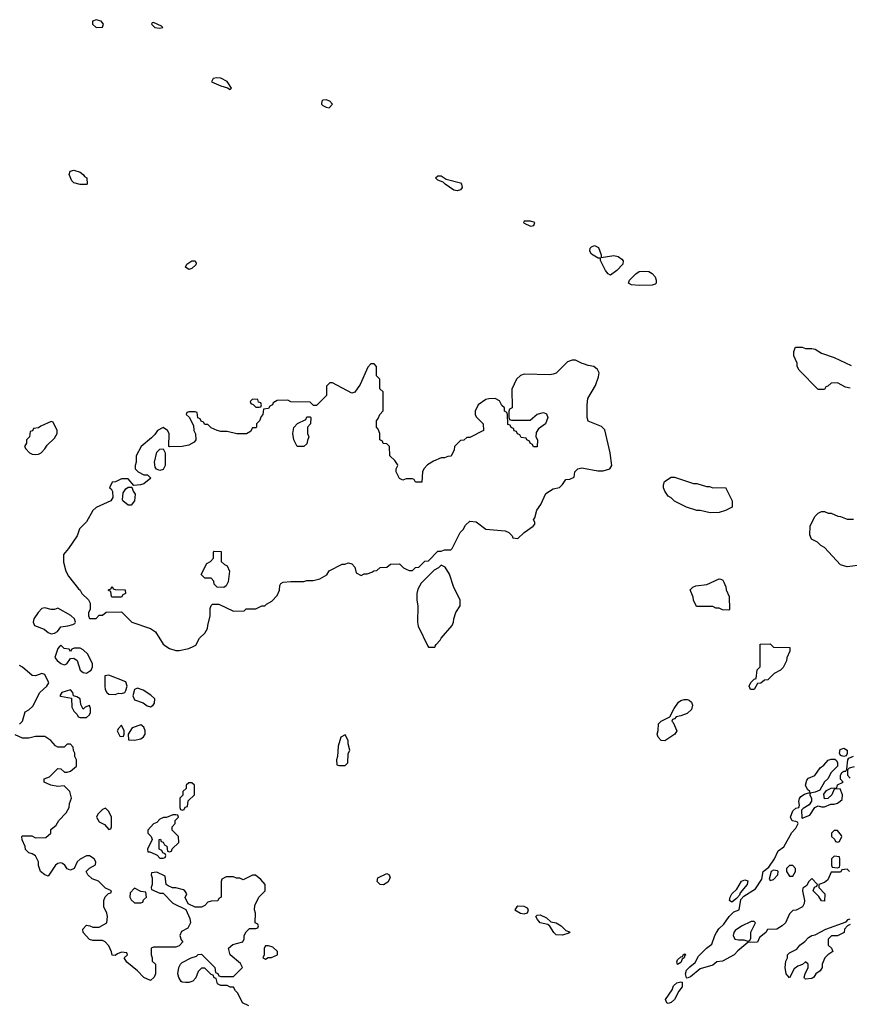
# Model space of a CAD drawing. Header units: inches. Extents: x 2701323 to 2964515, y 494916 to 722124.
# Tile 347 of 656: x 2796472 to 2801664, y 667760 to 673919. Entities that reach past the tile are written whole.
import ezdxf

# ---------------------------------------------------------------- set-up
doc = ezdxf.new("R2010")
doc.units = ezdxf.units.IN
doc.header["$MEASUREMENT"] = 0
for name, color, linetype in [('C7696', 7, 'Continuous'), ('C7697', 7, 'Continuous'), ('C8606', 7, 'Continuous'), ('C8607', 7, 'Continuous')]:
    doc.layers.add(name, color=color, linetype=linetype)

msp = doc.modelspace()

# ---------------------------------------------------------------- linework, layer by layer
at = {"layer": 'C7696', "color": 2, "elevation": 6}
for points in [[(2796724, 670000), (2796710, 669986), (2796691.3, 669930), (2796706, 669910), (2796730, 669891.3), (2796750, 669884), (2796768, 669890), (2796790, 669922), (2796810, 669924.7), (2796830.8, 669910.8), (2796851, 669850), (2796870, 669834.8), (2796890, 669830.8), (2796910, 669842.8), (2796919, 669850), (2796928.7, 669870), (2796928.7, 669890), (2796898, 669950), (2796870, 669978), (2796850, 669988), (2796812.7, 669987.3), (2796798, 669982), (2796790, 669966), (2796782, 669982), (2796750, 669986), (2796736, 670000)], [(2797387.6, 670000), (2797410, 669984.7), (2797450, 669972), (2797470, 669972), (2797530, 669984.7), (2797562.9, 670000)], [(2799027.1, 670000), (2799030, 669994), (2799070, 669994), (2799073, 670000)], [(2796470, 669511.3), (2796488.7, 669530), (2796506, 669590), (2796530, 669602), (2796554.6, 669625.4), (2796599, 669710), (2796642.7, 669750), (2796654, 669770), (2796630, 669822), (2796610, 669829.6), (2796570, 669814.7), (2796550, 669815.6), (2796490, 669869.5), (2796470, 669879.5)], [(2797906, 667750), (2797866, 667770), (2797838, 667830), (2797823.1, 667843.1), (2797810, 667866), (2797790, 667868), (2797770, 667878), (2797730, 667878), (2797710, 667888), (2797702, 667922), (2797690, 667926), (2797682, 667942), (2797670, 667946), (2797630, 667986), (2797610, 667986), (2797590, 667966), (2797575.3, 667924.7), (2797555.3, 667904.7), (2797530, 667895.3), (2797510, 667895.3), (2797490, 667898), (2797483.1, 667903.1), (2797468.4, 667928.4), (2797462, 667950), (2797468, 667990), (2797478, 668010), (2797490, 668022), (2797546, 668050), (2797579, 668061), (2797590, 668072), (2797610, 668074), (2797694, 667990), (2797698, 667958), (2797712.7, 667952.7), (2797718, 667938), (2797730, 667934), (2797810, 667934), (2797866, 667990), (2797854.6, 668014.6), (2797789.1, 668069.1), (2797778, 668110), (2797805.2, 668134.8), (2797868.4, 668151.6), (2797878, 668170), (2797878, 668190), (2797890, 668214), (2797910, 668234), (2797950, 668234), (2797962, 668238), (2797966, 668250), (2797962, 668262), (2797946, 668270), (2797948, 668330), (2797942, 668350), (2797943.1, 668376.9), (2797968, 668430), (2798008, 668470), (2798008, 668510), (2797980.4, 668540.4), (2797947.3, 668567.3), (2797930, 668568), (2797870, 668538), (2797850, 668548), (2797830, 668548), (2797810, 668558), (2797763.6, 668556.4), (2797738, 668542), (2797732.7, 668527.3), (2797734, 668430), (2797718, 668422), (2797712.7, 668407.3), (2797670, 668406), (2797650, 668398), (2797630, 668378), (2797610, 668368), (2797570, 668368), (2797527.3, 668387.3), (2797508.4, 668428.4), (2797518, 668450), (2797506, 668470), (2797496.4, 668476.4), (2797450, 668488), (2797428.4, 668488.4), (2797400.4, 668500.4), (2797388.4, 668508.4), (2797382, 668562), (2797330, 668586), (2797298, 668582), (2797294, 668570), (2797302, 668550), (2797302, 668510), (2797294, 668490), (2797298, 668478), (2797350, 668454), (2797370, 668454), (2797430, 668392), (2797512.7, 668352.7), (2797536.9, 668296.9), (2797542, 668270), (2797524.7, 668235.3), (2797484.7, 668215.3), (2797474, 668190), (2797483.6, 668163.6), (2797494, 668150), (2797470, 668126), (2797450, 668118), (2797310, 668118), (2797294, 668110), (2797294, 668070), (2797302, 668050), (2797302, 668030), (2797322, 668010), (2797322, 667950), (2797314, 667930), (2797291.6, 667908.4), (2797250, 667928), (2797208.7, 667970), (2797143.1, 668023.1), (2797126, 668050), (2797146, 668070), (2797142, 668082), (2797110, 668086), (2797083.6, 668076.4), (2797070, 668066), (2797050, 668068), (2797047.3, 668087.3), (2797030, 668126), (2797006, 668150), (2796990, 668158), (2796930, 668158), (2796910, 668166), (2796868.4, 668208.4), (2796868, 668230), (2796890, 668254), (2796911.6, 668251.6), (2796930, 668242), (2796970, 668242), (2797018, 668270), (2797022, 668310), (2797018, 668330), (2796998, 668370), (2796998, 668410), (2797007.3, 668432.7), (2797027.3, 668452.7), (2797042, 668458), (2797046, 668470), (2797010, 668486), (2796966, 668530), (2796924.7, 668544.7), (2796898, 668570), (2796888.9, 668591.1), (2796910, 668612), (2796947.3, 668632.7), (2796948, 668650), (2796938, 668670), (2796910, 668688), (2796890, 668688), (2796850, 668668), (2796832, 668650), (2796814, 668610), (2796790, 668598), (2796770, 668608), (2796755.3, 668630), (2796740.2, 668640.2), (2796730, 668645.2), (2796710, 668641.2), (2796696, 668630), (2796650, 668562), (2796630, 668568.7), (2796602, 668590), (2796589.1, 668629.1), (2796589, 668650), (2796570, 668688), (2796550, 668702), (2796530, 668708), (2796508.9, 668728.9), (2796507.3, 668747.3), (2796488.4, 668788.4), (2796486, 668810), (2796490, 668814), (2796547.3, 668812.7), (2796570, 668802), (2796636.4, 668803.6), (2796666, 668830), (2796667.3, 668852.7), (2796700.4, 668879.6), (2796718, 668910), (2796763.1, 668956.9), (2796782, 668990), (2796783.1, 669016.9), (2796795.3, 669050), (2796786, 669090), (2796750, 669126), (2796710, 669122), (2796666, 669130), (2796626, 669150), (2796626, 669170), (2796658, 669182), (2796710, 669234), (2796730, 669232), (2796752.7, 669212.7), (2796770, 669212), (2796790, 669218), (2796828, 669250), (2796828, 669290), (2796818, 669310), (2796818, 669330), (2796808.4, 669348.4), (2796807.3, 669367.3), (2796790, 669386), (2796770, 669386), (2796750, 669368), (2796710, 669368), (2796696.4, 669376.4), (2796668, 669410), (2796630, 669434), (2796570, 669434), (2796530, 669424), (2796490, 669424), (2796444.7, 669444.7)]]:
    msp.add_lwpolyline(points, dxfattribs=at)
at = {"layer": 'C7696', "color": 2}
for points, elevation in [([(2797030, 669819), (2797004.7, 669815.3), (2797004.9, 669750), (2797007.7, 669730), (2797018, 669710), (2797030, 669699.3), (2797070, 669697.6), (2797090, 669705.5), (2797110, 669704.9), (2797129.2, 669710.8), (2797136.5, 669723.5), (2797144, 669750), (2797137.2, 669777.2)], 6), ([(2796790, 669726.6), (2796734.8, 669710), (2796724, 669690), (2796726.7, 669686.7), (2796795.3, 669675.3), (2796798, 669618), (2796810, 669594), (2796832.7, 669572.7), (2796838, 669558), (2796850, 669554), (2796890, 669554), (2796910, 669571.3), (2796914.9, 669585.1), (2796915.8, 669610), (2796910, 669629), (2796882, 669618), (2796871.1, 669608.9), (2796870, 669606), (2796854.8, 669634.8), (2796851.6, 669671.6), (2796830, 669683.6), (2796808.4, 669688.4), (2796804.5, 669710)], 6), ([(2797210, 669738), (2797191.6, 669728.4), (2797181, 669690), (2797190, 669664.7), (2797245.2, 669645.2), (2797270, 669626.8), (2797290, 669621), (2797308, 669630), (2797316.4, 669643.6), (2797318, 669670), (2797293.6, 669693.6), (2797244.7, 669724.7)], 6), ([(2797110, 669506), (2797090, 669486), (2797082, 669470), (2797098, 669438), (2797110, 669434), (2797122, 669438), (2797126, 669450), (2797126, 669470)], 6), ([(2797230, 669507), (2797176, 669490), (2797152, 669450), (2797154, 669414), (2797190, 669411.3), (2797230, 669421), (2797246.3, 669433.7), (2797257.2, 669450), (2797257, 669470), (2797250, 669492.7)], 6), ([(2798510, 669446), (2798482, 669430), (2798465.4, 669374.6), (2798462, 669310), (2798454, 669290), (2798458, 669258), (2798470, 669254), (2798510, 669254), (2798526, 669270), (2798527.3, 669327.3), (2798538, 669350), (2798528, 669390), (2798528, 669410)], 6), ([(2797550, 669146), (2797530, 669146), (2797514, 669130), (2797514, 669110), (2797494, 669090), (2797492.7, 669067.3), (2797474, 669050), (2797474, 668990), (2797478, 668978), (2797490, 668974), (2797502, 668978), (2797507.3, 668992.7), (2797522, 668998), (2797527.3, 669032.7), (2797566, 669070), (2797566, 669130)], 6), ([(2797010, 668986), (2796990, 668978), (2796962, 668950), (2796952, 668930), (2796970, 668902), (2797003.6, 668883.6), (2797030, 668854), (2797042, 668858), (2797046, 668870), (2797046, 668930), (2797030, 668966)], 6), ([(2797450, 668946), (2797430, 668946), (2797391.6, 668928.4), (2797372.7, 668927.3), (2797350, 668918), (2797330, 668898), (2797310, 668888), (2797274, 668850), (2797274, 668830), (2797294, 668810), (2797302, 668790), (2797272, 668730), (2797274, 668714), (2797286, 668714), (2797319.6, 668699.6), (2797332.7, 668692.7), (2797350, 668674), (2797370, 668674), (2797382, 668678), (2797386, 668690), (2797382, 668702), (2797367.3, 668707.3), (2797362, 668722), (2797346, 668730), (2797346, 668790), (2797352.7, 668792.7), (2797358, 668778), (2797370, 668774), (2797378, 668758), (2797394, 668750), (2797398, 668718), (2797410, 668714), (2797422, 668718), (2797427.3, 668732.7), (2797467.3, 668772.7), (2797466, 668810), (2797426, 668850), (2797426, 668870), (2797446, 668890), (2797446, 668910), (2797466, 668930), (2797462, 668942)], 6), ([(2798750, 668507.3), (2798728.7, 668510), (2798710, 668528.7), (2798714, 668550), (2798770, 668578.8), (2798784.7, 668570), (2798790.6, 668550), (2798775.6, 668524.4)], 2), ([(2797190, 668486), (2797163.6, 668456.4), (2797162, 668430), (2797170, 668414), (2797190, 668394), (2797230, 668394), (2797242, 668398), (2797247.3, 668412.7), (2797266, 668430), (2797262, 668462), (2797230, 668466)], 6), ([(2799590, 668373.3), (2799582.8, 668370), (2799570.7, 668350), (2799606.8, 668330), (2799630, 668325.7), (2799650, 668331.3), (2799657, 668350), (2799650, 668361.2), (2799630, 668371.5)], 6), ([(2799870, 668192.7), (2799830, 668194.5), (2799814.5, 668210), (2799789.6, 668249.6), (2799778.4, 668258.4), (2799729.7, 668269.7), (2799712.3, 668290), (2799702.9, 668310), (2799710, 668318), (2799730, 668319.3), (2799770, 668300.5), (2799795.9, 668275.9), (2799830.2, 668270.2), (2799861.6, 668250), (2799890, 668221), (2799912.3, 668212.3), (2799914.8, 668210), (2799910, 668204)], 2), ([(2798030, 668126), (2798010, 668126), (2798002, 668110), (2798002, 668070), (2797994, 668050), (2798010, 668042), (2798028, 668052), (2798047.3, 668052.7), (2798086, 668070), (2798086, 668090), (2798056.4, 668116.4)], 6)]:
    msp.add_lwpolyline(points, close=True, dxfattribs=dict(at, elevation=elevation))
at = {"layer": 'C7697', "color": 2}
for points, elevation in [([(2796950, 673918.7), (2796926.8, 673910), (2796926.8, 673890), (2796950, 673870.8), (2796990, 673872), (2796996, 673890), (2796981.2, 673910)], 6), ([(2797310, 673901.2), (2797301.4, 673898.6), (2797296, 673890), (2797318, 673870), (2797350, 673864.9), (2797368, 673870), (2797359, 673879)], 6), ([(2797704.9, 673555.1), (2797682, 673550), (2797672, 673530), (2797730, 673504.7), (2797772.7, 673492.7), (2797790, 673482), (2797798, 673490), (2797770, 673532.7), (2797730, 673552.3)], 6), ([(2798390, 673418), (2798370, 673415.1), (2798364, 673410), (2798361.6, 673390), (2798370, 673381.6), (2798390, 673370.7), (2798410, 673368.4), (2798429, 673390), (2798414, 673410)], 6), ([(2796890, 672888), (2796850, 672888.7), (2796810, 672898), (2796798, 672910), (2796782, 672950), (2796788.9, 672971.1), (2796810, 672978), (2796850, 672964.7), (2796870, 672951.3), (2796878, 672938), (2796892, 672930), (2796894, 672890)], 2), ([(2799210, 672849), (2799190, 672853.2), (2799134, 672890), (2799123.1, 672903.1), (2799090, 672915.3), (2799075.3, 672930), (2799090, 672941), (2799110, 672942.8), (2799140.7, 672920.7), (2799230, 672897.3), (2799237.3, 672890), (2799240.7, 672870), (2799230, 672854)], 2), ([(2799670, 672659.5), (2799630, 672658), (2799626, 672650), (2799630, 672646), (2799670, 672626.8), (2799690, 672632), (2799697.2, 672650)], 6), ([(2797530, 672355.3), (2797509, 672370), (2797519, 672390), (2797530, 672398.8), (2797550, 672410.8), (2797570, 672411.3), (2797576, 672396), (2797574.4, 672385.6), (2797550, 672362)], 2), ([(2797930, 671546), (2797914, 671530), (2797918, 671518), (2797932.7, 671512.7), (2797950, 671494), (2797970, 671494), (2797982, 671498), (2797986, 671510), (2797982, 671522), (2797967.3, 671527.3), (2797962, 671542)], 6), ([(2796670, 671406), (2796603.6, 671376.4), (2796590, 671366), (2796558, 671362), (2796552.7, 671347.3), (2796538, 671342), (2796534, 671310), (2796514, 671290), (2796514, 671270), (2796502, 671250), (2796510, 671234), (2796534, 671210), (2796550, 671202), (2796570, 671198), (2796590, 671202), (2796606, 671210), (2796630, 671234), (2796643.1, 671256.9), (2796690, 671302), (2796706, 671330), (2796706, 671350), (2796682, 671402)], 6), ([(2798250, 671248), (2798208, 671250), (2798188.7, 671290), (2798182, 671330), (2798187.3, 671367.3), (2798210, 671392), (2798262, 671418), (2798270, 671434), (2798290, 671434), (2798294, 671430), (2798292, 671390), (2798274, 671370), (2798274, 671330), (2798282, 671310), (2798272.7, 671287.3), (2798270, 671266)], 6), ([(2797350, 671098), (2797327.3, 671107.3), (2797320.4, 671120.4), (2797315.3, 671150), (2797330, 671214), (2797350, 671232), (2797370, 671234), (2797382, 671210), (2797382, 671130), (2797370, 671106)], 6), ([(2797150, 670882), (2797118, 670910), (2797116.4, 670916.4), (2797120.4, 670959.6), (2797136.4, 670983.6), (2797150, 670994), (2797174, 670994), (2797182, 670970), (2797194.8, 670950), (2797190.7, 670909.3), (2797170, 670882)], 6), ([(2797750, 670368), (2797708.4, 670368.4), (2797688.4, 670388.4), (2797687.3, 670407.3), (2797670, 670426), (2797630, 670426), (2797608, 670448), (2797643.1, 670516.9), (2797666, 670530), (2797686, 670550), (2797686, 670590), (2797690, 670594), (2797732.7, 670592.7), (2797734, 670530), (2797754, 670510), (2797770, 670502), (2797784.7, 670470), (2797776.9, 670403.1), (2797763.6, 670376.4)], 6), ([(2797050, 670306), (2797046, 670310), (2797042, 670342), (2797027.3, 670347.3), (2797027.3, 670352.7), (2797042, 670358), (2797050, 670374), (2797058, 670358), (2797070, 670354), (2797132.7, 670352.7), (2797134, 670330), (2797118, 670322), (2797110, 670306)], 6), ([(2796630, 670239.3), (2796610, 670236), (2796586.8, 670210), (2796561, 670170), (2796556, 670150), (2796564.7, 670130), (2796625.4, 670105.4), (2796650, 670084.7), (2796670, 670078), (2796690, 670082), (2796708.4, 670091.6), (2796730, 670122), (2796773.6, 670126.4), (2796805.2, 670134.8), (2796817.2, 670142.8), (2796822, 670150), (2796815.3, 670170), (2796791.4, 670191.4), (2796710, 670237.2), (2796690, 670228.7), (2796670, 670228.7)], 6)]:
    msp.add_lwpolyline(points, close=True, dxfattribs=dict(at, elevation=elevation))
at = {"layer": 'C7697', "color": 2, "elevation": 6}
for points in [[(2800000, 671765.3), (2799992, 671768), (2799950, 671788.7), (2799930, 671789), (2799901.4, 671778.6), (2799830, 671708.7), (2799810, 671702), (2799790, 671698), (2799630, 671702), (2799606.4, 671693.6), (2799582, 671670), (2799552.7, 671607.3), (2799554, 671490), (2799538, 671482), (2799534, 671470), (2799534, 671430), (2799538, 671418), (2799550, 671414), (2799667.3, 671412.7), (2799710, 671451.3), (2799750, 671462), (2799770, 671454), (2799778, 671430), (2799762, 671390), (2799719.6, 671360.4), (2799703.6, 671336.4), (2799702, 671310), (2799712, 671290), (2799710, 671246), (2799687.3, 671247.3), (2799682, 671262), (2799666, 671270), (2799662, 671282), (2799646, 671290), (2799642, 671302), (2799610, 671306), (2799602, 671322), (2799587.3, 671327.3), (2799582, 671342), (2799567.3, 671347.3), (2799562, 671362), (2799547.3, 671367.3), (2799542, 671382), (2799527.3, 671387.3), (2799526, 671450), (2799522, 671462), (2799506, 671470), (2799506, 671490), (2799490, 671506), (2799475.3, 671535.3), (2799448.4, 671548.4), (2799407.3, 671547.3), (2799390, 671542), (2799342, 671510), (2799322, 671470), (2799322, 671450), (2799330, 671434), (2799372, 671390), (2799374, 671350), (2799290, 671306), (2799270, 671306), (2799251.6, 671288.4), (2799230, 671286), (2799194, 671250), (2799191.6, 671228.4), (2799171.6, 671188.4), (2799152.7, 671187.3), (2799130, 671178), (2799110, 671178), (2799062, 671158), (2799025.4, 671134.6), (2799002, 671110), (2798994, 671090), (2798990, 671026), (2798950, 671026), (2798942, 671042), (2798930, 671046), (2798890, 671046), (2798870, 671038), (2798848.9, 671048.9), (2798828.7, 671090), (2798828.7, 671110), (2798838, 671130), (2798836.4, 671136.4), (2798820.4, 671160.4), (2798788, 671190), (2798786, 671250), (2798770, 671266), (2798747.3, 671267.3), (2798742, 671282), (2798726, 671290), (2798726, 671330), (2798716.4, 671356.4), (2798706, 671370), (2798706, 671410), (2798716.4, 671423.6), (2798726, 671450), (2798747.3, 671472.7), (2798746, 671590), (2798726, 671610), (2798726, 671670), (2798706, 671690), (2798706, 671750), (2798690, 671766), (2798670, 671766), (2798650, 671746), (2798602.8, 671637.2), (2798570, 671588.7), (2798550, 671582), (2798430, 671648), (2798412.7, 671647.3), (2798392.7, 671627.3), (2798391.6, 671568.4), (2798330, 671506), (2798310, 671506), (2798290, 671526), (2798170, 671528), (2798150, 671538), (2798083.6, 671536.4), (2798058, 671522), (2798054, 671510), (2798038, 671502), (2798030, 671486), (2797998, 671482), (2797994, 671450), (2797983.6, 671436.4), (2797974, 671410), (2797954, 671390), (2797954, 671370), (2797950, 671366), (2797930, 671366), (2797916.9, 671343.1), (2797891.6, 671328.4), (2797831.6, 671328.4), (2797770, 671342), (2797730, 671342), (2797708.4, 671348.4), (2797670, 671366), (2797650, 671386), (2797630, 671386), (2797622, 671402), (2797607.3, 671407.3), (2797602, 671422), (2797587.3, 671427.3), (2797582, 671462), (2797570, 671466), (2797530, 671466), (2797518, 671462), (2797514, 671450), (2797532.7, 671432.7), (2797559.6, 671379.6), (2797562, 671350), (2797572.7, 671327.3), (2797574, 671290), (2797563.6, 671276.4), (2797530, 671258), (2797490, 671248), (2797410, 671246), (2797406, 671250), (2797408, 671330), (2797398, 671350), (2797370, 671368), (2797334, 671350), (2797316.9, 671323.1), (2797296.9, 671303.1), (2797232, 671250), (2797202, 671190), (2797202, 671150), (2797194, 671130), (2797194, 671110), (2797214, 671090), (2797250, 671072), (2797271.6, 671071.6), (2797292, 671050), (2797250, 671015.3), (2797228.9, 671008.9), (2797186, 671006), (2797150, 671046), (2797110, 671046), (2797071.6, 671028.4), (2797050, 671026), (2797034, 670990), (2797043.6, 670983.6), (2797052.7, 670967.3), (2797054, 670930), (2797042, 670910), (2796950, 670868), (2796930, 670848), (2796890, 670778), (2796846.4, 670733.6), (2796831.3, 670690), (2796778, 670610), (2796746.4, 670573.6), (2796746.4, 670526.4), (2796761, 670470), (2796776.9, 670436.9), (2796839.6, 670359.6), (2796851.3, 670351.3), (2796862, 670330), (2796902, 670290), (2796914, 670270), (2796914, 670230), (2796902, 670210), (2796902, 670190), (2796910, 670174), (2796950, 670174), (2796970, 670194), (2796990, 670194), (2797012.7, 670212.7), (2797110, 670214), (2797174, 670150), (2797290, 670111.3), (2797322, 670090), (2797370, 670012), (2797387.6, 670000)], [(2797562.9, 670000), (2797574.6, 670005.4), (2797598, 670050), (2797630, 670082), (2797648, 670110), (2797648.7, 670128.7), (2797664, 670190), (2797664.7, 670235.3), (2797670, 670254), (2797678, 670262), (2797718, 670262), (2797810, 670218), (2797878, 670222), (2797890, 670234), (2797950, 670234), (2797988.4, 670251.6), (2798007.3, 670252.7), (2798016.4, 670263.6), (2798050, 670282), (2798083.1, 670316.9), (2798098, 670350), (2798100.4, 670379.6), (2798107.3, 670392.7), (2798120.4, 670399.6), (2798170, 670404.7), (2798250, 670404.7), (2798268.9, 670411.1), (2798308.4, 670411.6), (2798350, 670422), (2798394.6, 670445.4), (2798410, 670472), (2798490, 670512), (2798507.3, 670512.7), (2798530, 670522), (2798550, 670514), (2798570, 670494), (2798578, 670458), (2798610, 670442), (2798628.4, 670451.6), (2798647.3, 670452.7), (2798676.4, 670463.6), (2798688.4, 670471.6), (2798707.3, 670472.7), (2798728.4, 670491.6), (2798770, 670494), (2798792.7, 670512.7), (2798850, 670514), (2798874, 670490), (2798890, 670482), (2798910, 670474), (2798930, 670474), (2798948.4, 670491.6), (2798970, 670494), (2799008.4, 670531.6), (2799030, 670534), (2799090, 670594), (2799110, 670594), (2799130, 670602), (2799170, 670602), (2799178, 670610), (2799228, 670710), (2799248, 670730), (2799263.1, 670756.9), (2799290, 670782), (2799330, 670778), (2799390, 670731.3), (2799510, 670722), (2799534, 670710), (2799554, 670690), (2799558, 670678), (2799590, 670674), (2799628.9, 670711.1), (2799686, 670750), (2799696.4, 670763.6), (2799696.4, 670776.4), (2799688, 670790), (2799696.4, 670803.6), (2799708.7, 670850), (2799733.6, 670886.4), (2799765.6, 670954.4), (2799810, 670984.7), (2799850, 670992), (2799870, 671012), (2799890, 671042), (2799914.6, 671045.4), (2799942, 671058), (2799946, 671090), (2799966, 671110), (2799990, 671116), (2800000, 671114)], [(2799073, 670000), (2799078, 670010), (2799103.1, 670036.9), (2799109.1, 670050.9), (2799178, 670130), (2799188, 670150), (2799188.7, 670170), (2799202, 670210), (2799228.4, 670251.6), (2799228, 670290), (2799190, 670366), (2799162, 670450), (2799134.6, 670494.6), (2799110, 670506), (2799094, 670490), (2799065.4, 670474.6), (2798985.4, 670394.6), (2798963.6, 670356.4), (2798958, 670330), (2798958, 670290), (2798964.7, 670250), (2798962, 670150), (2798965.4, 670125.4), (2799027.1, 670000)], [(2796736, 670000), (2796730, 670006), (2796724, 670000)]]:
    msp.add_lwpolyline(points, dxfattribs=at)
at = {"layer": 'C8606', "color": 2, "elevation": 2}
for points in [[(2801184, 670000), (2801190, 669994), (2801292.7, 669992.7), (2801291.6, 669968.4), (2801272.7, 669927.3), (2801271.6, 669908.4), (2801250, 669866), (2801234, 669850), (2801194, 669830), (2801154, 669790), (2801132.7, 669787.3), (2801110, 669768), (2801090, 669766), (2801070, 669728.7), (2801046, 669730), (2801038, 669750), (2801047.3, 669772.7), (2801070, 669794), (2801082, 669798), (2801088.4, 669851.6), (2801106, 669870), (2801107.2, 670000)], [(2801666, 668590), (2801650, 668606), (2801618, 668602), (2801610, 668586), (2801550, 668586), (2801530, 668538), (2801510, 668522), (2801474, 668510), (2801474, 668490), (2801510.8, 668450.8), (2801510, 668406), (2801490, 668408), (2801474.6, 668434.6), (2801438, 668470), (2801447.3, 668492.7), (2801462, 668498), (2801466, 668510), (2801430, 668546), (2801410, 668526), (2801398, 668502), (2801372.7, 668487.3), (2801372, 668470), (2801384.7, 668410), (2801382, 668390), (2801372, 668370), (2801331.6, 668348.4), (2801310, 668346), (2801290, 668326), (2801264.7, 668270), (2801244.7, 668250), (2801210, 668229.2), (2801152, 668228), (2801142, 668210), (2801102.8, 668177.2), (2801090, 668149), (2801030, 668146), (2800965.8, 668094.2), (2800944.7, 668070), (2800871.3, 668030), (2800835.2, 668024.8), (2800810, 668003.7), (2800730, 667981.2), (2800670, 667932.3), (2800650, 667924), (2800645.2, 667925.2), (2800639.5, 667950), (2800646.3, 667973.7), (2800665.4, 667994.6), (2800699.7, 668020.3), (2800720.1, 668059.9), (2800769.7, 668110.3), (2800804.8, 668135.2), (2800822.9, 668190), (2800834, 668210), (2800848.4, 668231.5), (2800878.6, 668261.4), (2800912, 668310), (2800942.4, 668337.6), (2800975.3, 668350), (2800985.6, 668414.4), (2801004.5, 668435.5), (2801077.2, 668482.8), (2801116.4, 668543.6), (2801125.2, 668590), (2801161.5, 668618.5), (2801197, 668670), (2801219.3, 668720.7), (2801254.3, 668745.7), (2801305.6, 668834.4), (2801330, 668861), (2801344, 668890), (2801339.3, 668899.3), (2801330, 668904), (2801306.6, 668906.6), (2801297, 668930), (2801310, 668971), (2801330, 668987.3), (2801348.9, 668991.1), (2801353.6, 669006.4), (2801349.3, 669029.3), (2801352, 669048), (2801360.5, 669059.5), (2801384.8, 669075.2), (2801410, 669082), (2801419.6, 669079.6), (2801418, 669070), (2801427.5, 669047.5), (2801427.7, 669030), (2801413.4, 669006.6), (2801374.8, 668985.2), (2801366, 668974), (2801366.8, 668926.8), (2801370, 668924.7), (2801416.6, 668943.4), (2801449.3, 668990.7), (2801470, 669002), (2801490, 668994), (2801510, 668994), (2801548.7, 669011.3), (2801570, 669011.3), (2801590, 669018), (2801608, 669030), (2801619, 669041), (2801622, 669070), (2801607.3, 669107.3), (2801570, 669106), (2801556, 669070), (2801530, 669048), (2801510, 669046), (2801505.6, 669074.4), (2801522, 669098), (2801551.1, 669111.1), (2801586, 669114), (2801590, 669132), (2801626, 669150), (2801608.7, 669168.7), (2801609.1, 669190.9), (2801618, 669210), (2801630, 669218), (2801642, 669218), (2801648.7, 669231.3), (2801655.3, 669290), (2801661.2, 669298.8), (2801690, 669311)], [(2801695.3, 669244.7), (2801663.6, 669236.4), (2801652.7, 669227.3), (2801652.7, 669192.7), (2801670, 669174)], [(2801670, 668258), (2801654, 668250), (2801634, 668230), (2801632, 668208), (2801590, 668188.7), (2801552, 668188), (2801532.7, 668167.3), (2801532, 668130), (2801554, 668110), (2801562, 668090), (2801530.9, 668069.1), (2801512, 668050), (2801494, 668010), (2801494, 667990), (2801482, 667970), (2801454, 667950), (2801442, 667930), (2801430, 667922), (2801390, 667918), (2801384, 667924), (2801382, 667930), (2801388.9, 667951.1), (2801406, 667990), (2801406, 668010), (2801390, 668026), (2801372, 668008), (2801342, 667998), (2801318.8, 667981.2), (2801290, 667926), (2801269.4, 667949.4), (2801262, 667990), (2801268, 668030), (2801278, 668050), (2801278, 668070), (2801290, 668082), (2801335.3, 668104.7), (2801355.3, 668130), (2801387, 668153), (2801410, 668177.3), (2801430, 668190.5), (2801450, 668194), (2801518, 668230), (2801644, 668276), (2801658, 668290), (2801670, 668294.8)]]:
    msp.add_lwpolyline(points, dxfattribs=at)
for points in [[(2800510, 669408.7), (2800486, 669410), (2800468, 669430), (2800462, 669450), (2800468.4, 669471.6), (2800470, 669514), (2800486, 669530), (2800542, 669558), (2800568.7, 669610), (2800595.3, 669650), (2800610, 669661), (2800630, 669666.8), (2800650, 669666.8), (2800661.4, 669661.4), (2800676, 669650), (2800682.8, 669630), (2800675.9, 669604.1), (2800650, 669579), (2800610, 669564), (2800581, 669559), (2800570, 669546), (2800558, 669542), (2800554, 669530), (2800562, 669522), (2800584.7, 669470), (2800572, 669450)], [(2801630, 669309), (2801610, 669315.3), (2801602.7, 669330), (2801606.3, 669353.7), (2801630, 669362.8), (2801650.5, 669350.5), (2801651, 669329), (2801645.4, 669314.6)], [(2801420.4, 669080.4), (2801418, 669090), (2801403.7, 669103.7), (2801389.4, 669130), (2801398, 669162), (2801410, 669174.8), (2801449.1, 669190.9), (2801482, 669238), (2801504.7, 669255.3), (2801532.7, 669287.3), (2801550, 669294), (2801573.2, 669293.2), (2801584.5, 669284.5), (2801590.7, 669270.7), (2801590.7, 669249.3), (2801551, 669210), (2801530.4, 669169.6), (2801508.2, 669151.8), (2801480.7, 669099.3), (2801450, 669086)], [(2801590, 668846), (2801570, 668846), (2801554, 668830), (2801554, 668810), (2801572.7, 668792.7), (2801578, 668778), (2801590, 668774), (2801602, 668778), (2801618, 668810), (2801616.4, 668816.4)], [(2801570, 668686), (2801554, 668670), (2801554, 668630), (2801558, 668618), (2801590, 668614), (2801602, 668618), (2801606, 668630), (2801606, 668670), (2801602, 668682)], [(2801310, 668628), (2801290, 668628), (2801272, 668610), (2801272, 668590), (2801290, 668562), (2801310, 668562), (2801328, 668590), (2801328, 668610)], [(2801190, 668599.3), (2801176, 668590), (2801162, 668542), (2801170, 668534), (2801190, 668541), (2801217.2, 668570), (2801219, 668590), (2801214.5, 668594.5)], [(2800930, 668399), (2800915.3, 668410), (2800919.3, 668430), (2800929.4, 668450), (2800959.6, 668480.4), (2800989.4, 668530), (2801010, 668538.8), (2801030, 668532), (2801026, 668510), (2800982, 668458), (2800976.8, 668443.2), (2800959.3, 668420.7)], [(2801070, 668278), (2801050, 668278), (2800990, 668248.7), (2800950, 668222), (2800941, 668210), (2800938, 668190), (2800947.3, 668167.3), (2800970, 668162.8), (2801003.6, 668163.6), (2801030, 668154), (2801042, 668158), (2801047.3, 668172.7), (2801048.9, 668211.1), (2801078, 668270)], [(2800590, 668008.7), (2800584.7, 668024.7), (2800590, 668038), (2800610, 668056), (2800622, 668058), (2800624, 668070), (2800635.3, 668075.3), (2800642, 668070), (2800635.3, 668064.7), (2800630.8, 668050), (2800618, 668042), (2800610, 668022)], [(2800530, 667765.6), (2800522.7, 667770), (2800514, 667790), (2800555.1, 667850), (2800564.8, 667875.2), (2800585.4, 667894.6), (2800610, 667901), (2800618, 667898), (2800618, 667870), (2800597, 667843), (2800570.3, 667790), (2800550, 667771.6)]]:
    msp.add_lwpolyline(points, close=True, dxfattribs=at)
at = {"layer": 'C8607', "color": 2, "elevation": 2}
for points in [[(2800112, 672432), (2800190, 672443.7), (2800217.8, 672437.7), (2800241.4, 672421.4), (2800248.4, 672410), (2800246.4, 672390), (2800210, 672349.4), (2800170, 672321.2), (2800155.3, 672330), (2800139, 672350), (2800108, 672412), (2800108, 672428), (2800092, 672428), (2800050, 672452.7), (2800041.3, 672470), (2800042.9, 672490), (2800050, 672498), (2800070, 672506.7), (2800093.7, 672493.7), (2800112, 672448)], [(2800350, 672257), (2800300.9, 672260.9), (2800282, 672270), (2800289.2, 672290), (2800329.2, 672330), (2800350, 672343), (2800373.3, 672346.7), (2800410, 672342.6), (2800431.4, 672331.4), (2800448.4, 672310), (2800455.5, 672290), (2800456, 672270), (2800450, 672264), (2800430, 672258)], [(2800690, 671018), (2800710, 671018), (2800770, 670998), (2800790, 670998), (2800810, 670991.3), (2800890, 670992), (2800932, 670910), (2800932, 670870), (2800890, 670848.7), (2800850, 670835.3), (2800794.6, 670834.6), (2800730, 670848.7), (2800710, 670848.7), (2800646, 670870), (2800570, 670908), (2800550, 670928), (2800530, 670938), (2800509.3, 670969.3), (2800502, 670990), (2800502, 671010), (2800508.7, 671030), (2800550, 671058), (2800570, 671058)], [(2800910, 670226), (2800870, 670228), (2800850, 670238), (2800830, 670238), (2800810, 670248), (2800708.4, 670248.4), (2800688.4, 670288.4), (2800687.3, 670307.3), (2800668.4, 670351.6), (2800686, 670370), (2800703.1, 670376.9), (2800773.6, 670386.4), (2800850, 670422), (2800859.6, 670419.6), (2800872, 670412), (2800879.6, 670399.6), (2800891.6, 670371.6), (2800892.7, 670352.7), (2800911.6, 670311.6), (2800914, 670230)]]:
    msp.add_lwpolyline(points, close=True, dxfattribs=at)
at = {"layer": 'C8607', "color": 2}
for points, elevation in [([(2801670, 671613.2), (2801640.9, 671620.9), (2801590, 671648), (2801550, 671646), (2801530, 671626), (2801518, 671622), (2801510, 671606), (2801470, 671606), (2801350, 671726), (2801338, 671750), (2801338, 671770), (2801316.4, 671816.4), (2801316.4, 671843.6), (2801328, 671870), (2801370, 671871.3), (2801390, 671861), (2801430, 671862.8), (2801450, 671858), (2801490, 671833), (2801570, 671804.9), (2801676.5, 671756.5)], 2), ([(2800000, 671114), (2800090, 671096), (2800123.1, 671096.9), (2800166, 671110), (2800178, 671130), (2800168.4, 671208.4), (2800133.6, 671353.6), (2800113.6, 671373.6), (2800030, 671408), (2800024, 671430), (2800024, 671510), (2800028.7, 671550), (2800075.3, 671630), (2800094.6, 671685.4), (2800098, 671710), (2800088, 671730), (2800066, 671750), (2800030, 671755.3), (2800000, 671765.3)], 6), ([(2801750, 670508.7), (2801650, 670495.3), (2801610, 670508), (2801510, 670618), (2801486, 670630), (2801466, 670650), (2801428, 670670), (2801416.4, 670696.4), (2801419, 670750), (2801449.1, 670810.9), (2801468.9, 670831.1), (2801490, 670842), (2801510, 670842), (2801532.7, 670832.7), (2801551.6, 670831.6), (2801592.7, 670812.7), (2801610, 670812), (2801650, 670794), (2801690, 670794)], 2), ([(2801107.2, 670000), (2801107.3, 670012.7), (2801170, 670014), (2801184, 670000)], 2)]:
    msp.add_lwpolyline(points, dxfattribs=dict(at, elevation=elevation))

doc.saveas('drawing.dxf')
